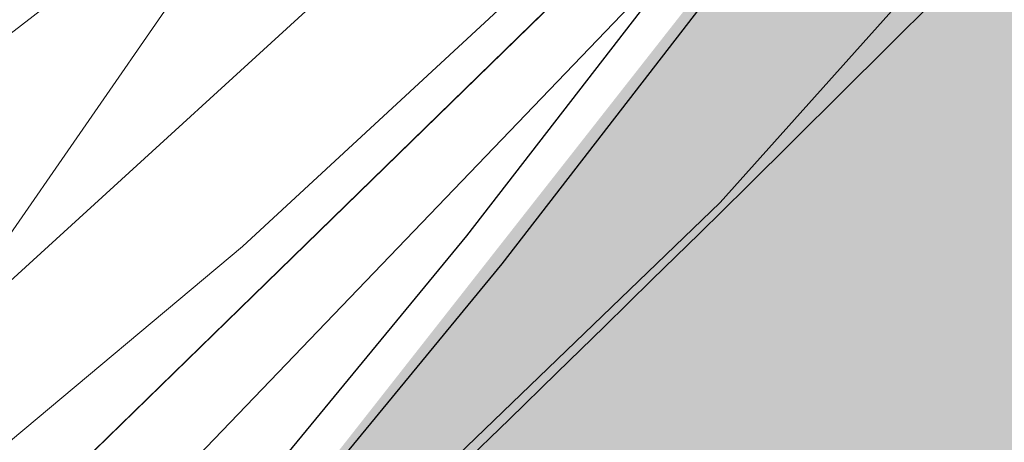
# Model space of a CAD drawing. Header units: metres. Extents: x 163628 to 167855, y 402678 to 405435.
# Tile 710 of 1056: x 165675.938 to 165677.69, y 404061.061 to 404061.812. Entities that reach past the tile are written whole.
import ezdxf

# ---------------------------------------------------------------- set-up
doc = ezdxf.new("R2010")
doc.units = ezdxf.units.M
doc.linetypes.add('X-CA190022.004-UO-DWM_Snelfietsroute$0$VH-OPSLUITBAND_80X200', pattern=[14, 8, -2, 2, -2])
doc.layers.get('0').update_dxf_attribs({"lineweight": 25})
for name, color, linetype, lineweight in [('X-CA190022.004-UO-BGT_Ondergrond$0$GE_314_WGDRijbaanLokaleweg_Vlak_GEM', 253, 'Continuous', 9), ('X-CA190022.004-UO-BGT_Ondergrond$0$GE_367_OWGBerm_groenvoorziening_grasenk_GEM', 253, 'Continuous', 9), ('X-CA190022.004-UO-DTM inmeting$0$B-WE-VH-VERHARDING_ASFALT-G', 246, 'Continuous', 0), ('X-CA190022.004-UO-DWM_Snelfietsroute$0$N-WE-VH-KANTOPSLUITING_ACHTERKANTBAND-G', 125, 'Continuous', 25), ('X-CA190022.004-UO-DWM_Snelfietsroute$0$N-WE-VH-KANTOPSLUITING_OPSLUITBAND_80X200-G', 125, 'X-CA190022.004-UO-DWM_Snelfietsroute$0$VH-OPSLUITBAND_80X200', 25), ('X-CA190022.004-UO-KAD_Percelen$0$B-WE-KG-GRENS_PERCEEL-GV', 150, 'Continuous', 9)]:
    doc.layers.add(name, color=color, linetype=linetype, lineweight=lineweight)
doc.layers.add('X-CA190022.004-UO-DTM inmeting$0$X-XX-AL-MEETPUNT-S', color=246, linetype='Continuous', lineweight=0, plot=False)
for name, color, linetype, lineweight, transparency in [('X-CA190022.004-UO-KL_Wenstracé_v0.3$0$N-WE-KL-TRACE_WENSTRACE-G 1.5m', 24, 'Continuous', 35, 0.6), ('X-CA190022.004-UO-KLIC$0$B-OI-KL-DATA_KPN_0000546663_VECT_19O042616-G', 42, 'X-CA190022.004-UO-KLIC$0$1-200 TELEFONIE-KPN', 0, 0.25), ('X-CA190022.004-UO-KLIC$0$B-OI-KL-DATA_ZIGGO BV_0000546674_VECT_19O042616-G', 42, 'X-CA190022.004-UO-KLIC$0$1-200 ZIGGO', 0, 0.25), ('X-CA190022.004-UO-KLIC$0$B-WE-KL-ET_LS-G', 42, 'X-CA190022.004-UO-KLIC$0$1-200 LAAGSPANNING', 0, 0.25), ('X-CA190022.004-UO-KLIC$0$B-WE-KL-ET_LS_KABELBED-G', 42, 'X-CA190022.004-UO-KLIC$0$1-200 LAAGSPANNING', 0, 0.25), ('X-CA190022.004-UO-KLIC$0$B-WE-KL-ET_MS-G', 42, 'X-CA190022.004-UO-KLIC$0$1-200 MIDDENSPANNING', 0, 0.25), ('X-CA190022.004-UO-KLIC$0$B-WE-KL-GAS_LD-G', 42, 'X-CA190022.004-UO-KLIC$0$1-200 GASLEIDING LAGE DRUK', 0, 0.25)]:
    doc.layers.add(name, color=color, linetype=linetype, lineweight=lineweight, transparency=transparency)
doc.styles.add('X-CA190022.004-UO-KLIC$0$NLCS-ISO', font='NLCS-ISO.ttf')
doc.linetypes.add('X-CA190022.004-UO-KLIC$0$1-200 GASLEIDING LAGE DRUK', pattern='A,1.5,-0.6,["GAS LD",X-CA190022.004-UO-KLIC$0$NLCS-ISO,S=0.24,R=0,X=-0.5,Y=-0.12],-0.7', length=2.8)
doc.linetypes.add('X-CA190022.004-UO-KLIC$0$1-200 LAAGSPANNING', pattern='A,1.5,-0.6,["LS",X-CA190022.004-UO-KLIC$0$NLCS-ISO,S=0.24,R=0,X=-0.45,Y=-0.12],-0.05', length=2.15)
doc.linetypes.add('X-CA190022.004-UO-KLIC$0$1-200 MIDDENSPANNING', pattern='A,1.5,-0.6,["MS",X-CA190022.004-UO-KLIC$0$NLCS-ISO,S=0.24,R=0,X=-0.5,Y=-0.12],-0.05', length=2.15)
doc.linetypes.add('X-CA190022.004-UO-KLIC$0$1-200 TELEFONIE-KPN', pattern='A,1.5,-0.6,["KPN",X-CA190022.004-UO-KLIC$0$NLCS-ISO,S=0.24,R=0,X=-0.5,Y=-0.12],-0.3', length=2.4)
doc.linetypes.add('X-CA190022.004-UO-KLIC$0$1-200 ZIGGO', pattern='A,1.5,-0.6,["ZIGGO",X-CA190022.004-UO-KLIC$0$NLCS-ISO,S=0.24,R=0,X=-0.5,Y=-0.12],-0.5', length=2.6)

# ---------------------------------------------------------------- blocks, each defined once
blk = doc.blocks.new('X-CA190022.004-UO-DTM inmeting$0$punt')
at = {"color": 0, "lineweight": -2}
blk.add_line((0, 0), (0, 0), dxfattribs=at)

msp = doc.modelspace()

# ---------------------------------------------------------------- linework, layer by layer
at = {"layer": 'X-CA190022.004-UO-BGT_Ondergrond$0$GE_314_WGDRijbaanLokaleweg_Vlak_GEM', "extrusion": (0, 0, -1)}
msp.add_arc((-165627.9204, 404108.7246), 72.11, 211.384689, 240.300856, dxfattribs=at)
at = {"layer": 'X-CA190022.004-UO-BGT_Ondergrond$0$GE_314_WGDRijbaanLokaleweg_Vlak_GEM'}
msp.add_arc((165623.999, 404115.4495), 75.7797, 311.045111, 322.497387, dxfattribs=at)
at = {"layer": 'X-CA190022.004-UO-BGT_Ondergrond$0$GE_367_OWGBerm_groenvoorziening_grasenk_GEM'}
msp.add_arc((165627.9204, 404108.7246), 72.11, 299.699144, 328.615311, dxfattribs=at)
at = {"layer": 'X-CA190022.004-UO-BGT_Ondergrond$0$GE_367_OWGBerm_groenvoorziening_grasenk_GEM', "extrusion": (0, 0, -1)}
msp.add_arc((-165623.999, 404115.4495), 75.7797, 217.502613, 228.954889, dxfattribs=at)
at = {"layer": 'X-CA190022.004-UO-DTM inmeting$0$B-WE-VH-VERHARDING_ASFALT-G'}
msp.add_polyline3d([(165692.467, 404081.283, 9.011), (165690.492, 404078.619, 9.015), (165688.163, 404075.127, 9.011), (165687.418, 404074.012, 9.009), (165685.769, 404072.007, 9.052), (165683.108, 404068.492, 9.046), (165680.191, 404064.848, 9.068), (165677.184, 404061.487, 9.092), (165674.539, 404058.944, 9.177), (165671.821, 404056.725, 9.214), (165668.888, 404054.742, 9.216), (165664.997, 404052.397, 9.208), (165664.184, 404051.983, 9.201), (165661.309, 404050.306, 9.188), (165657.372, 404048.088, 9.161), (165655.189, 404046.873, 9.152), (165655.094, 404046.534, 9.163), (165651.321, 404044.732, 9.168), (165648.297, 404043.223, 9.172), (165643.616, 404040.892, 9.203)], dxfattribs=at)
at = {"layer": 'X-CA190022.004-UO-DWM_Snelfietsroute$0$N-WE-VH-KANTOPSLUITING_ACHTERKANTBAND-G', "ltscale": 0.2, "flags": 128}
msp.add_lwpolyline([(165683.6085, 404070.9117), (165677.5788, 404062.5431), (165677.2692, 404062.1215), (165676.7328, 404061.4278), (165676.1789, 404060.7552), (165675.6046, 404060.0999), (165675.0104, 404059.4626), (165674.3969, 404058.8439), (165673.7646, 404058.2443), (165673.1083, 404057.6593), (165672.831, 404057.4228), (165672.4508, 404057.1086), (165671.7613, 404056.5663), (165671.0602, 404056.0489), (165670.3435, 404055.5533), (165669.6119, 404055.08), (165668.8661, 404054.6295), (165668.1068, 404054.2021), (165667.3281, 404053.7948), (165666.973, 404053.6191), (165663.6125, 404051.9854), (165661.0825, 404053.239)], dxfattribs=at)
at = {"layer": 'X-CA190022.004-UO-DWM_Snelfietsroute$0$N-WE-VH-KANTOPSLUITING_OPSLUITBAND_80X200-G', "ltscale": 0.2, "flags": 128}
msp.add_lwpolyline([(165686.892, 404077.209), (165687.5552, 404077.1077), (165683.3145, 404071.2221), (165683.7202, 404070.9299), (165677.6435, 404062.496), (165677.3331, 404062.0734), (165676.7954, 404061.3779), (165676.2399, 404060.7034), (165675.664, 404060.0463), (165675.0681, 404059.4072), (165674.4528, 404058.7867), (165673.8187, 404058.1855), (165673.1609, 404057.599), (165672.8824, 404057.3616), (165672.501, 404057.0464), (165671.8098, 404056.5027), (165671.1067, 404055.9838), (165670.388, 404055.4868), (165669.6544, 404055.0122), (165668.9064, 404054.5604), (165668.145, 404054.1318), (165667.3644, 404053.7235), (165667.0082, 404053.5472), (165663.6122, 404051.8963), (165661.047, 404053.1673)], dxfattribs=at)
at = {"layer": 'X-CA190022.004-UO-KAD_Percelen$0$B-WE-KG-GRENS_PERCEEL-GV', "flags": 128}
msp.add_lwpolyline([(165816.43, 404126.37), (165784.658, 404112.989), (165755.734, 404100.808), (165751.56, 404099.05), (165737.97, 404093.3), (165736.06, 404093.5), (165713.66, 404097), (165702.01, 404098.82), (165690.38, 404082.32), (165674.48, 404059.35), (165670.46, 404057.52), (165663.93, 404054.55), (165655.8, 404050.85), (165652.73, 404049.83), (165641.99, 404044.65), (165623.44, 404035.76)], dxfattribs=at)
msp.add_lwpolyline([(165690.38, 404082.32), (165674.91, 404093.63), (165667.64, 404098.95), (165667.976, 404099.472), (165665.788, 404100.713), (165660.103, 404103.938), (165653.44, 404091.26), (165661.73, 404073.54), (165664.14, 404068.15), (165664.04, 404068.11), (165664.56, 404066.96), (165665.39, 404067.33), (165665.79, 404066.43), (165666.36, 404066.69), (165669.47, 404059.75), (165670.46, 404057.52), (165674.48, 404059.35)], close=True, dxfattribs=at)
at = {"layer": 'X-CA190022.004-UO-KL_Wenstracé_v0.3$0$N-WE-KL-TRACE_WENSTRACE-G 1.5m', "lineweight": 18, "ltscale": 0.2, "const_width": 1.5}
msp.add_lwpolyline([(165576.1178, 404009.7862, 0.039739), (165596.166, 404018.2749), (165667.3415, 404052.8753, 0.124118), (165678.2474, 404062.0512), (165690.192, 404078.629, -0.152208), (165708.4365, 404092.3363, -0.152208)], format="xyb", dxfattribs=at)
at = {"layer": 'X-CA190022.004-UO-KLIC$0$B-OI-KL-DATA_KPN_0000546663_VECT_19O042616-G', "flags": 128}
msp.add_lwpolyline([(165703.5, 404097.5), (165696.1667, 404088.1667), (165685.5, 404071.8333), (165681.5, 404066.5), (165673.5, 404058.1667), (165672.5, 404057.5), (165666.5, 404053.1667), (165665.1667, 404052.5), (165609.5, 404024.8333), (165553.5, 403998.1667), (165544.1667, 403994.5), (165539.5, 403992.1667), (165525.8333, 403979.1667), (165525.8333, 403978.5), (165532.1667, 403975.8333)], dxfattribs=at)
at = {"layer": 'X-CA190022.004-UO-KLIC$0$B-OI-KL-DATA_ZIGGO BV_0000546674_VECT_19O042616-G', "flags": 128}
msp.add_lwpolyline([(165690.1667, 404077.8333), (165689.5, 404077.8333), (165688.1667, 404076.1667), (165682.5, 404067.8333), (165680.8333, 404065.8333), (165673.1667, 404058.8333)], dxfattribs=at)
at = {"layer": 'X-CA190022.004-UO-KLIC$0$B-WE-KL-ET_LS-G'}
for points in [[(165665.172, 404053.83), (165670.881, 404056.894), (165672.103, 404057.458), (165672.317, 404057.632), (165673.309, 404058.468), (165673.676, 404058.791), (165674.025, 404059.108), (165674.214, 404059.284), (165674.358, 404059.419), (165675.363, 404060.374), (165675.885, 404060.866), (165677.803, 404062.735), (165678.24, 404063.179), (165678.661, 404063.612), (165679.064, 404064.037), (165681.035, 404066.394), (165682.17, 404067.752), (165683.17, 404069.13), (165684.044, 404070.328), (165685.755, 404072.306), (165694.425, 404084.658), (165700.472, 404093.355)], [(165678.24, 404063.179), (165677.803, 404062.735), (165675.885, 404060.866), (165675.363, 404060.374), (165674.358, 404059.419), (165674.214, 404059.284), (165674.025, 404059.108), (165673.676, 404058.791), (165673.309, 404058.468), (165672.317, 404057.632), (165672.103, 404057.458), (165671.89, 404057.286), (165671.446, 404056.934)], [(165678.24, 404063.179), (165677.803, 404062.735), (165675.885, 404060.866), (165675.363, 404060.374), (165674.358, 404059.419), (165674.214, 404059.284), (165674.025, 404059.108), (165673.676, 404058.791), (165673.309, 404058.468), (165672.317, 404057.632), (165672.103, 404057.458), (165671.89, 404057.286), (165671.446, 404056.934)]]:
    msp.add_lwpolyline(points, dxfattribs=at)
at = {"layer": 'X-CA190022.004-UO-KLIC$0$B-WE-KL-ET_LS_KABELBED-G'}
msp.add_lwpolyline([(165681.035, 404066.394), (165679.064, 404064.037), (165678.661, 404063.612), (165678.24, 404063.179), (165677.803, 404062.735), (165675.885, 404060.866), (165675.363, 404060.374), (165674.358, 404059.419), (165674.214, 404059.284), (165674.025, 404059.108), (165673.676, 404058.791), (165673.309, 404058.468), (165672.317, 404057.632), (165672.103, 404057.458)], dxfattribs=at)
at = {"layer": 'X-CA190022.004-UO-KLIC$0$B-WE-KL-ET_MS-G', "linetype": 'X-CA190022.004-UO-KLIC$0$1-200 MIDDENSPANNING'}
msp.add_lwpolyline([(165679.785, 404064.601), (165676.334, 404061.409), (165675.356, 404060.59), (165674.331, 404059.762), (165673.259, 404058.924), (165672.139, 404058.076), (165670.972, 404057.217), (165669.758, 404056.349), (165668.496, 404055.471), (165667.187, 404054.582), (165666.969, 404054.436), (165666.545, 404054.152), (165665.351, 404053.379), (165664.98, 404053.147), (165664.623, 404052.928), (165664.279, 404052.722), (165663.037, 404052.026), (165662.761, 404051.885), (165662.491, 404051.746), (165658.095, 404049.492), (165656.49, 404048.669)], dxfattribs=at)
at = {"layer": 'X-CA190022.004-UO-KLIC$0$B-WE-KL-GAS_LD-G'}
msp.add_lwpolyline([(165697.146, 404089.539), (165683.025, 404068.861), (165677.251, 404062.812), (165673.556, 404059.966), (165666.98, 404056.788), (165664.279, 404055.482), (165665.832, 404052.262), (165655.977, 404047.389), (165638.98, 404039.176), (165634.742, 404037.128), (165634.026, 404036.782), (165621.458, 404030.709), (165620.449, 404030.221), (165619.207, 404029.621), (165618.847, 404029.447)], dxfattribs=at)

# ---------------------------------------------------------------- block references
at = {"layer": 'X-CA190022.004-UO-DTM inmeting$0$X-XX-AL-MEETPUNT-S', "linetype": 'ByBlock', "lineweight": -2}
msp.add_blockref('X-CA190022.004-UO-DTM inmeting$0$punt', (165677.184, 404061.487, 9.092), dxfattribs=at)

doc.saveas('drawing.dxf')
